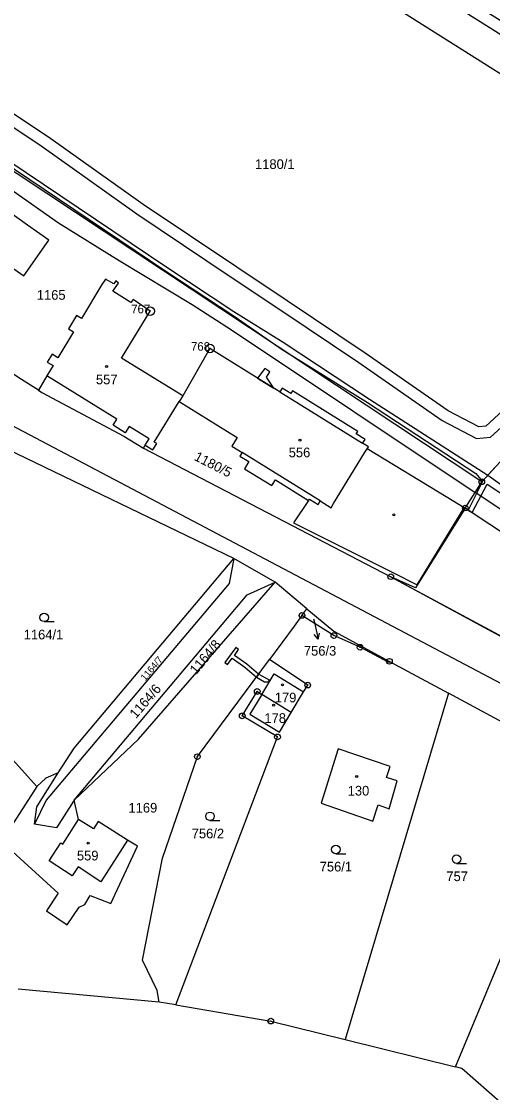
# Model space of a CAD drawing. Extents: x -680203 to -673936, y -1102717 to -1093650.
# Drawn here: x -678014.3 to -677931.4, y -1098391 to -1098202.7 of the extents above; entities that cross this region are included whole.
import ezdxf

# ---------------------------------------------------------------- set-up
doc = ezdxf.new("R2010")
doc.units = 0
for name, color, linetype in [('SOxx02xx_Koleje_param další_Popis10', 7, 'Continuous'), ('SOxx02xx_Staničení_Popis10', 7, 'Continuous'), ('SOxxxxxx_Koleje_hlavní_body_Popis10', 7, 'Continuous'), ('SOxxxxxx_Koleje_LN_parametry_Popis10', 7, 'Continuous'), ('SOxxxxxx_Koleje_param další_Popis10', 7, 'Continuous'), ('SOxxxxxx_Osa_bod_P', 7, 'Continuous'), ('SOxxxxxx_Staničení_Popis10', 7, 'Continuous'), ('x_prac', 7, 'Continuous')]:
    doc.layers.add(name, color=color, linetype=linetype)

msp = doc.modelspace()

# ---------------------------------------------------------------- linework, layer by layer
at = {"layer": 'SOxx02xx_Koleje_param další_Popis10'}
for centre, radius in [((-677991.62, -1098253.64), 0.75), ((-677991.62, -1098253.64), 0.03), ((-677981.1, -1098260.22), 0.75), ((-677981.1, -1098260.22), 0.03), ((-677933.31, -1098283.63), 0.5), ((-677933.31, -1098283.63), 0.0303), ((-677936.21, -1098288.24), 0.5), ((-677936.21, -1098288.24), 0.0303), ((-677949.31, -1098300.31), 0.5), ((-677949.31, -1098300.31), 0.0303), ((-677964.93, -1098307.13), 0.5), ((-677964.93, -1098307.13), 0.0303), ((-677959.31, -1098310.66), 0.5), ((-677959.31, -1098310.66), 0.0303), ((-677954.72, -1098312.71), 0.5), ((-677954.72, -1098312.71), 0.0303), ((-677949.56, -1098315.19), 0.5), ((-677949.56, -1098315.19), 0.0303), ((-677972.8, -1098320.47), 0.5), ((-677963.92, -1098319.37), 0.5), ((-677963.92, -1098319.37), 0.0303), ((-677972.8, -1098320.47), 0.0303), ((-677975.44, -1098324.78), 0.5), ((-677975.44, -1098324.78), 0.0303), ((-677969.23, -1098328.47), 0.5), ((-677969.23, -1098328.47), 0.0303), ((-677983.32, -1098331.94), 0.5), ((-677983.32, -1098331.94), 0.0303), ((-677970.41, -1098378.42), 0.5), ((-677970.41, -1098378.42), 0.0303)]:
    msp.add_circle(centre, radius, dxfattribs=at)
at = {"layer": 'SOxx02xx_Staničení_Popis10'}
for p, q in [((-677962.89, -1098307.7), (-677962.73, -1098308.39)), ((-677962.73, -1098308.39), (-677962.11, -1098311.32)), ((-677962.11, -1098311.32), (-677962.8, -1098310.45)), ((-677962.11, -1098311.32), (-677961.82, -1098310.24))]:
    msp.add_line(p, q, dxfattribs=at)
at = {"layer": 'SOxxxxxx_Koleje_hlavní_body_Popis10'}
for p, q in [((-678010.27, -1098308.21), (-678008.52, -1098308.21)), ((-677981.1, -1098343.18), (-677979.35, -1098343.18)), ((-677958.97, -1098349), (-677957.22, -1098349)), ((-677937.74, -1098350.7), (-677935.99, -1098350.7))]:
    msp.add_line(p, q, dxfattribs=at)
for centre in [(-678010.27, -1098307.46), (-677981.1, -1098342.43), (-677958.97, -1098348.25), (-677937.74, -1098349.95)]:
    msp.add_circle(centre, 0.75, dxfattribs=at)
at = {"layer": 'SOxxxxxx_Koleje_LN_parametry_Popis10'}
for points in [[(-677751.61, -1098303.93), (-677804.77, -1098269.52), (-677822.68, -1098257.47), (-677836.07, -1098248.7), (-677847.18, -1098242.25), (-677860.25, -1098236.09), (-677864.03, -1098234.06), (-677905.56, -1098215.68), (-677917.3, -1098209.92), (-677919.67, -1098209.14), (-678059.24, -1098121.37), (-678079.37, -1098104.99), (-678087.37, -1098094.45), (-678087.11, -1098093.15), (-678088.32, -1098091.34), (-678088.65, -1098090.69), (-678089.51, -1098094.94), (-678080.81, -1098106.39), (-678060.41, -1098122.99), (-677920.63, -1098210.9), (-677847.74, -1098244.11), (-677805.22, -1098271.25), (-677752.64, -1098305.77)], [(-677928.06, -1098269.68), (-677932.62, -1098273.88), (-677933.82, -1098273.99), (-677939.23, -1098271.14), (-677953.8, -1098261), (-677967.53, -1098251.83), (-677976.41, -1098245.9), (-677992.85, -1098234.88), (-678009.49, -1098223.06), (-678017.69, -1098217.6)], [(-678018.81, -1098219.26), (-678010.63, -1098224.7), (-677993.99, -1098236.52), (-677977.53, -1098247.56), (-677968.65, -1098253.49), (-677954.92, -1098262.66), (-677940.27, -1098272.86), (-677934.22, -1098276.03), (-677931.76, -1098275.8), (-677926.82, -1098271.26)], [(-678026.14, -1098221.51), (-677989.02, -1098246.48), (-677977.03, -1098254.43), (-677969.02, -1098259.97), (-677968.43, -1098260.36), (-677953.38, -1098269.67), (-677934.37, -1098282.15), (-677933.19, -1098283.56), (-677935.69, -1098288.59), (-677934.99, -1098289.05), (-677932.37, -1098284.04), (-677912.7, -1098297.11)], [(-677912.82, -1098296.31), (-677932.24, -1098282.55), (-677953.06, -1098269.17), (-677968.23, -1098259.14), (-677976.9, -1098253.73), (-677988.86, -1098245.83), (-678025.82, -1098221.01)], [(-677930.98, -1098281.06), (-677933.31, -1098283.63), (-677934.45, -1098285.45), (-677911.04, -1098301.02)]]:
    msp.add_lwpolyline(points, dxfattribs=at)
for points in [[(-678046.59, -1098211.2), (-678043.12, -1098213.42), (-678033.1, -1098220.32), (-678007.74, -1098238.11), (-677997.09, -1098244.75), (-677984.26, -1098252.46), (-677977.29, -1098256.94), (-677934.48, -1098285.49), (-677933.31, -1098283.63), (-678045.63, -1098209.22), (-678059.8, -1098203.09), (-678060.88, -1098203.28)], [(-677971.47, -1098263.74), (-677972.76, -1098265.39), (-677970.75, -1098266.63), (-677969.86, -1098267.18), (-677971.17, -1098265.26), (-677970.59, -1098264.28)], [(-677974.96, -1098316.19), (-677972.94, -1098317.95), (-677972.59, -1098317.47), (-677974.6, -1098315.71), (-677976.82, -1098314.17), (-677976.06, -1098313.13), (-677976.54, -1098312.77), (-677978.51, -1098315.39), (-677978.03, -1098315.75), (-677977.22, -1098314.65)], [(-677971.51, -1098318.81), (-677970.84, -1098318.79), (-677970.64, -1098318.5), (-677972.59, -1098317.47), (-677972.94, -1098317.95)]]:
    msp.add_lwpolyline(points, close=True, dxfattribs=at)
at = {"layer": 'SOxxxxxx_Koleje_param další_Popis10'}
for centre in [(-677999.27, -1098263.37), (-677965.28, -1098276.3), (-677948.8, -1098289.46), (-677968.35, -1098319.32), (-677969.91, -1098322.89), (-677955.31, -1098335.41), (-678002.52, -1098347.15)]:
    msp.add_circle(centre, 0.175, dxfattribs=at)
at = {"layer": 'SOxxxxxx_Staničení_Popis10'}
for p, q in [((-677997.47, -1098272.61), (-678009.77, -1098265.01)), ((-677968.83, -1098267.82), (-677954.26, -1098276.85)), ((-677998.14, -1098273.7), (-677997.47, -1098272.61)), ((-677996.01, -1098275.01), (-677998.14, -1098273.7)), ((-677995.34, -1098273.92), (-677996.01, -1098275.01)), ((-677991.82, -1098276.1), (-677995.34, -1098273.92)), ((-677992.48, -1098277.18), (-677991.82, -1098276.1)), ((-677961.71, -1098286.99), (-677975.43, -1098278.5)), ((-677959.36, -1098287.46), (-677953.93, -1098278.57)), ((-677953.93, -1098278.57), (-677953.47, -1098277.85)), ((-677963.76, -1098286.9), (-677963.63, -1098286.69)), ((-677963.63, -1098286.69), (-677962.11, -1098287.63)), ((-677962.11, -1098287.63), (-677961.71, -1098286.99)), ((-677961.71, -1098286.99), (-677959.8, -1098288.18)), ((-677959.8, -1098288.18), (-677959.36, -1098287.46)), ((-678006.97, -1098347.32), (-678004.21, -1098342.99)), ((-678009.39, -1098350.25), (-678007.35, -1098347.08)), ((-678007.35, -1098347.08), (-678006.97, -1098347.32)), ((-677995.61, -1098346.63), (-678000.27, -1098353.94)), ((-678005.35, -1098352.91), (-678009.39, -1098350.25)), ((-678004.28, -1098351.29), (-678005.35, -1098352.91)), ((-678000.27, -1098353.94), (-678004.28, -1098351.29))]:
    msp.add_line(p, q, dxfattribs=at)
at = {"layer": 'x_prac'}
for p, q in [((-677985.87, -1098268.5), (-677986.54, -1098269.52)), ((-677976.88, -1098297.13), (-678019.77, -1098276.43)), ((-677992.77, -1098277.71), (-677949.31, -1098300.31)), ((-677933.31, -1098283.63), (-677929.52, -1098279.45)), ((-677936.4, -1098288.22), (-677936.21, -1098288.24)), ((-677969.67, -1098301.3), (-677976.88, -1098297.13)), ((-677964.07, -1098305.97), (-677969.67, -1098301.3)), ((-677964.93, -1098307.13), (-677964.07, -1098305.97)), ((-677964.93, -1098307.13), (-677964.07, -1098305.97)), ((-677964.07, -1098305.97), (-677959.35, -1098309.91)), ((-677964.07, -1098305.97), (-677959.35, -1098309.91)), ((-677964.93, -1098307.13), (-677966.31, -1098308.99)), ((-677964.93, -1098307.13), (-677966.31, -1098308.99)), ((-677966.31, -1098308.99), (-677970.64, -1098314.84)), ((-677966.31, -1098308.99), (-677970.64, -1098314.84)), ((-677959.35, -1098309.91), (-677949.56, -1098315.19)), ((-677959.35, -1098309.91), (-677949.56, -1098315.19)), ((-677949.56, -1098315.19), (-677939.14, -1098320.8)), ((-677949.56, -1098315.19), (-677939.14, -1098320.8)), ((-677966.81, -1098324.17), (-677971.96, -1098321)), ((-677966.81, -1098324.17), (-677964.65, -1098320.57)), ((-677939.14, -1098320.8), (-677957.35, -1098381.66)), ((-678023.12, -1098324.44), (-678011.52, -1098337.21)), ((-677937.96, -1098386.47), (-677915.77, -1098333.12)), ((-678011.52, -1098337.21), (-678017.74, -1098346.85)), ((-677990.06, -1098375.1), (-678014.84, -1098372.78)), ((-677987.13, -1098375.59), (-677990.06, -1098375.1)), ((-677987.13, -1098375.59), (-677990.06, -1098375.1)), ((-677957.35, -1098381.66), (-677937.96, -1098386.47)), ((-677957.35, -1098381.66), (-677937.96, -1098386.47))]:
    msp.add_line(p, q, dxfattribs=at)
for points in [[(-677908.06, -1098225.79), (-677992.64, -1098172.44), (-678085.05, -1098114.16)], [(-677908.06, -1098225.79), (-677992.64, -1098172.44), (-678085.05, -1098114.16)], [(-678153.38, -1098184.16), (-678135.22, -1098190.62), (-678111.34, -1098202.81), (-678098.58, -1098210.9), (-678094.29, -1098213.94), (-678085.99, -1098220.12), (-678057.63, -1098242.66), (-678041.41, -1098255.84), (-678029.95, -1098264.72), (-678017.14, -1098273.11), (-677915.04, -1098326.92), (-677887.07, -1098339.43), (-677869.76, -1098347.67)], [(-677933.31, -1098283.63), (-678045.63, -1098209.22), (-678059.8, -1098203.09), (-678060.88, -1098203.28), (-678065.9, -1098204.18), (-678074.82, -1098205.77), (-678085.37, -1098207.45)], [(-678073.05, -1098207.97), (-678050.88, -1098221.1), (-678017.52, -1098244.83), (-678013.82, -1098247.46), (-678009.41, -1098241.19), (-678013.17, -1098238.51), (-678046.3, -1098214.82), (-678062.97, -1098205.32), (-678073.05, -1098207.97)], [(-678011.26, -1098267.52), (-678014.69, -1098265.33), (-678019.63, -1098262.01), (-678028.15, -1098255.71), (-678032, -1098252.92), (-678067.87, -1098223.49)], [(-677985.87, -1098268.5), (-677996.68, -1098261.93), (-677991.62, -1098253.64), (-677994.61, -1098251.58), (-677994.99, -1098252.14), (-677998.21, -1098250.13), (-677997.16, -1098248.72), (-677997.65, -1098248.33), (-677997.98, -1098248.86), (-677999.48, -1098248.02), (-678000.11, -1098248.94), (-678003.71, -1098254.93), (-678004.57, -1098254.41), (-678005.97, -1098256.74), (-678005.11, -1098257.26), (-678007.85, -1098261.82), (-678008.87, -1098261.21), (-678009.7, -1098262.59), (-678008.68, -1098263.2), (-678009.77, -1098265.01), (-678011.26, -1098267.52)], [(-677936.4, -1098288.22), (-677939.59, -1098286.28), (-677953.47, -1098277.85), (-677953.26, -1098277.47), (-677954.26, -1098276.85), (-677953.84, -1098276.17), (-677955.38, -1098275.22), (-677955.11, -1098274.79), (-677966.62, -1098267.66), (-677966.89, -1098268.09), (-677968.41, -1098267.15), (-677968.83, -1098267.82), (-677970.75, -1098266.63), (-677981.1, -1098260.22), (-677985.87, -1098268.5)], [(-678011.26, -1098267.52), (-678010.64, -1098267.93), (-677996.24, -1098275.59), (-677992.77, -1098277.71)], [(-677992.77, -1098277.71), (-677992.48, -1098277.18), (-677991.14, -1098278.01), (-677990.47, -1098276.93), (-677990.93, -1098276.64), (-677986.54, -1098269.52)], [(-677986.54, -1098269.52), (-677976.34, -1098275.87), (-677977.26, -1098277.36), (-677975.43, -1098278.5), (-677975.83, -1098279.14), (-677974.28, -1098280.09), (-677975.05, -1098281.33), (-677970.24, -1098284.3), (-677969.61, -1098283.28), (-677963.76, -1098286.9), (-677966.39, -1098290.82), (-677948.84, -1098299.64), (-677944.69, -1098301.72), (-677936.4, -1098288.22)], [(-677936.21, -1098288.24), (-677934.48, -1098285.49), (-677933.31, -1098283.63)], [(-677936.21, -1098288.24), (-677944.95, -1098302.28), (-677949.31, -1098300.31)], [(-677949.31, -1098300.31), (-677923.34, -1098314.27), (-677905.26, -1098318.14), (-677901.2, -1098311.45), (-677936.21, -1098288.24)], [(-677976.88, -1098297.13), (-677977.75, -1098301.53), (-678009.93, -1098339.58), (-678011.98, -1098343.83)], [(-678007.77, -1098334.81), (-678004.99, -1098330.43), (-677976.88, -1098297.13)], [(-677949.31, -1098300.31), (-677923.01, -1098314.6), (-677913.03, -1098317.5), (-677899.06, -1098324.41), (-677867.45, -1098340.51), (-677864.77, -1098342.23)], [(-678004.96, -1098339.59), (-677974.58, -1098303.49), (-677969.67, -1098301.3)], [(-678004.96, -1098339.59), (-677993.67, -1098328.87), (-677969.67, -1098301.3)], [(-677949.56, -1098315.19), (-677949.67, -1098315.42), (-677954.72, -1098312.71), (-677959.31, -1098310.66), (-677964.93, -1098307.13)], [(-677992.99, -1098367.71), (-677989.47, -1098349.81), (-677983.32, -1098331.94), (-677970.64, -1098314.84)], [(-677992.99, -1098367.71), (-677989.47, -1098349.81), (-677983.32, -1098331.94), (-677970.64, -1098314.84)], [(-677964.65, -1098320.57), (-677963.92, -1098319.37), (-677970.64, -1098314.84)], [(-677971.96, -1098321), (-677969.79, -1098317.41), (-677964.65, -1098320.57)], [(-677987.13, -1098375.59), (-677969.23, -1098328.47), (-677975.44, -1098324.78), (-677972.8, -1098320.47), (-677971.96, -1098321)], [(-677971.96, -1098321), (-677974.07, -1098324.47), (-677968.89, -1098327.61), (-677966.81, -1098324.17)], [(-677915.77, -1098333.12), (-677917.77, -1098332.31), (-677939.14, -1098320.8)], [(-677915.77, -1098333.12), (-677917.77, -1098332.31), (-677939.14, -1098320.8)], [(-677958.54, -1098330.54), (-677961.57, -1098340.13), (-677952.49, -1098343.31), (-677951.55, -1098340.43), (-677949.61, -1098341.09), (-677948.19, -1098336.21), (-677950.04, -1098335.58), (-677949.44, -1098333.66), (-677958.54, -1098330.54)], [(-678011.98, -1098343.83), (-678011.55, -1098340.76), (-678007.77, -1098334.81)], [(-678007.77, -1098334.81), (-678009.98, -1098335.75), (-678011.52, -1098337.21)], [(-678017.74, -1098346.85), (-678007.77, -1098355.95), (-678009.85, -1098359.04), (-678006.19, -1098361.51), (-678004.12, -1098358.37), (-678003.1, -1098357.92), (-678002.15, -1098356.34), (-677998.52, -1098357.78), (-677993.84, -1098347.69), (-677995.61, -1098346.63), (-678000.75, -1098343.35), (-678001.57, -1098344.64), (-678004.21, -1098342.99), (-678004.96, -1098339.59)], [(-678004.96, -1098339.59), (-678008.06, -1098344.43), (-678011.98, -1098343.83)], [(-677990.06, -1098375.1), (-677990.37, -1098373.04), (-677992.99, -1098367.71)], [(-677990.06, -1098375.1), (-677990.37, -1098373.04), (-677992.99, -1098367.71)], [(-677987.13, -1098375.59), (-677970.41, -1098378.42), (-677957.35, -1098381.66)], [(-677987.13, -1098375.59), (-677970.41, -1098378.42), (-677957.35, -1098381.66)], [(-677922.4, -1098399.4), (-677936.81, -1098386.76), (-677937.96, -1098386.47)], [(-677922.4, -1098399.4), (-677936.81, -1098386.76), (-677937.96, -1098386.47)]]:
    msp.add_lwpolyline(points, dxfattribs=at)

# ---------------------------------------------------------------- texts
at = {"layer": 'SOxx02xx_Koleje_param další_Popis10'}
for s, p in [('767', (-677994.96, -1098254.02)), ('768', (-677984.44, -1098260.59))]:
    msp.add_text(s, height=1.5, dxfattribs=at).set_placement(p)
at = {"layer": 'SOxxxxxx_Osa_bod_P'}
for s, p in [('1180/1', (-677973.18, -1098228.65)), ('1165', (-678011.55, -1098251.64)), ('557', (-678001.15, -1098266.5)), ('556', (-677967.26, -1098279.32)), ('1164/1', (-678013.85, -1098311.33)), ('756/3', (-677964.59, -1098314.19)), ('179', (-677969.71, -1098322.4)), ('178', (-677971.53, -1098326.01)), ('130', (-677956.89, -1098338.78)), ('1169', (-677995.43, -1098341.77)), ('756/2', (-677984.31, -1098346.3)), ('559', (-678004.5, -1098350.18)), ('756/1', (-677961.81, -1098352.12)), ('757', (-677939.54, -1098353.82))]:
    msp.add_text(s, height=1.7, dxfattribs=at).set_placement(p)
for s, height, rotation, p in [('1180/5', 1.7, 333, (-677984.02, -1098279.75)), ('1164/8', 1.7, 50, (-677983.53, -1098317.61)), ('1164/7', 1.2, 50, (-677992.49, -1098318.71)), ('1164/6', 1.7, 49, (-677994.12, -1098325.36))]:
    msp.add_text(s, height=height, rotation=rotation, dxfattribs=at).set_placement(p)

doc.saveas('drawing.dxf')
